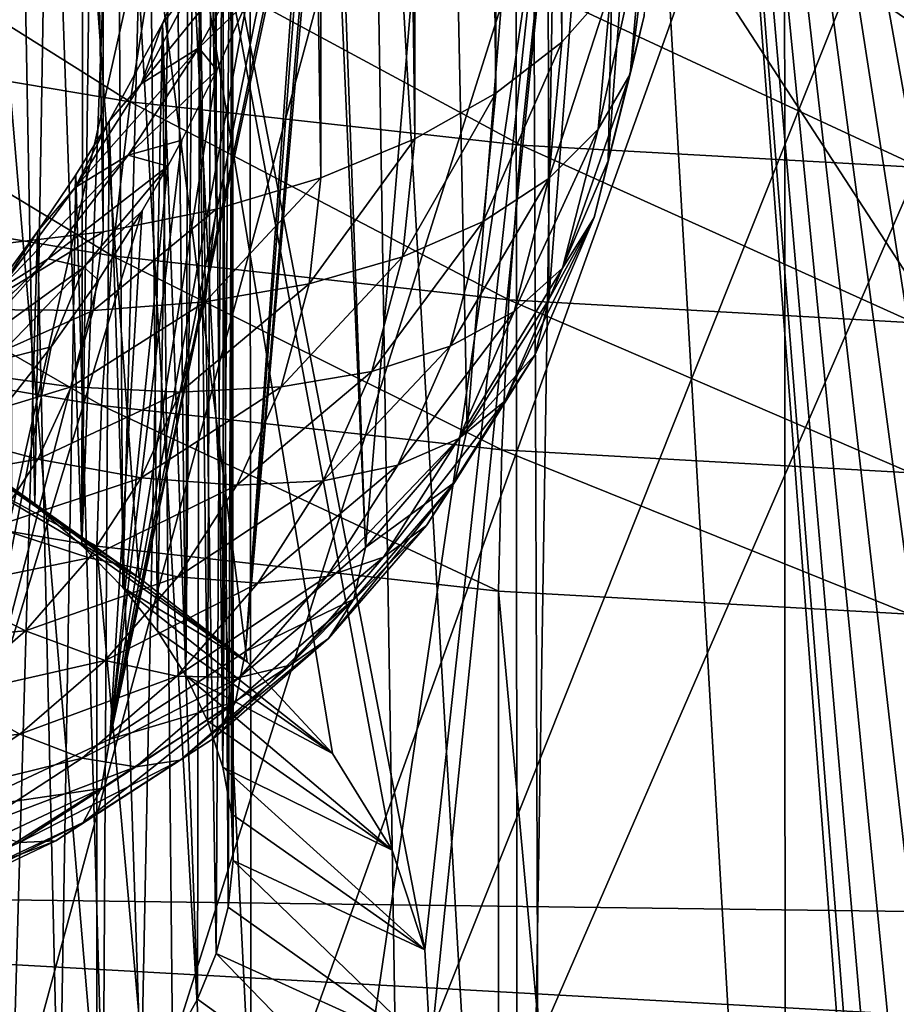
# Model space of a CAD drawing. Header units: metres. Extents: x -109 to 109, y -78 to 121.
# Tile 794 of 1056: x -3.29 to -1.08, y -8.22 to -5.74. Entities that reach past the tile are written whole.
import ezdxf

# ---------------------------------------------------------------- set-up
doc = ezdxf.new("R2010")
doc.units = ezdxf.units.M
doc.layers.add('solid_508554_SW0001', color=7, linetype='CONTINUOUS')

msp = doc.modelspace()

# ---------------------------------------------------------------- linework, layer by layer
at = {"layer": 'solid_508554_SW0001'}
for points in [[(-1.922615, -5.792583, 3.402557), (-1.922614, 12.716943, -7.283922), (-2.088793, 12.587768, -7.507659)], [(-1.922615, -5.792583, 3.402557), (-1.79796, -5.652209, 3.645691), (-1.922614, 12.716943, -7.283922)], [(-2.088793, -5.921757, 3.178819), (-2.088793, 12.587768, -7.507659), (-2.292576, 12.472839, -7.70672)], [(-2.088793, -5.921757, 3.178819), (-1.922615, -5.792583, 3.402557), (-2.088793, 12.587768, -7.507659)], [(-2.292577, -6.036686, 2.979757), (-2.292576, 12.472839, -7.70672), (-2.529158, 12.374869, -7.87641)], [(-2.292577, -6.036686, 2.979757), (-2.088793, -5.921757, 3.178819), (-2.292576, 12.472839, -7.70672)], [(-2.52916, -6.134656, 2.810068), (-2.529158, 12.374869, -7.87641), (-2.792958, 12.296169, -8.012722)], [(-2.52916, -6.134656, 2.810068), (-2.292577, -6.036686, 2.979757), (-2.529158, 12.374869, -7.87641)], [(-2.792962, -6.213356, 2.673755), (-2.792958, 12.296169, -8.012722), (-3.077754, 12.238597, -8.112441)], [(-2.792962, -6.213356, 2.673755), (-2.52916, -6.134656, 2.810068), (-2.792958, 12.296169, -8.012722)], [(-3.077758, -6.270929, 2.574037), (-3.077754, 12.238597, -8.112441), (-3.376824, 12.20351, -8.173213)], [(-3.077758, -6.270929, 2.574037), (-2.792962, -6.213356, 2.673755), (-3.077754, 12.238597, -8.112441)], [(-3.37683, -6.306015, 2.513265), (-3.077758, -6.270929, 2.574037), (-3.376824, 12.20351, -8.173213)], [(-1.708805, 9.392839, 24.483728), (0, -19.398746, 39.856224), (-0.811601, 10.081635, 24.166874)], [(-1.708805, 9.392839, 24.483728), (-2.614223, 8.682554, 24.775587), (-2.162955, -19.445965, 39.774437)], [(-1.708805, 9.392839, 24.483728), (-2.162955, -19.445965, 39.774437), (0, -19.398746, 39.856224)], [(-2.614223, 8.682554, 24.775587), (-3.522732, 7.954433, 25.039883), (-2.162955, -19.445965, 39.774437)], [(5.316401, 8.477888, -31.515867), (5.346106, -16.050337, -74), (-5.346106, -16.050337, -74)], [(4.327184, 8.221739, -31.959532), (5.316401, 8.477888, -31.515867), (-5.346106, -16.050337, -74)], [(3.28852, 8.019318, -32.310135), (4.327184, 8.221739, -31.959532), (-5.346106, -16.050337, -74)], [(2.213334, 7.873151, -32.563301), (3.28852, 8.019318, -32.310135), (-5.346106, -16.050337, -74)], [(-3.28852, 8.019318, -32.310135), (-2.213334, 7.873151, -32.563301), (-5.346106, -16.050337, -74)], [(-3.522732, 7.954433, 25.039883), (-4.427354, 7.214528, 25.273811), (-2.162955, -19.445965, 39.774437)], [(1.112855, 7.784757, -32.716404), (2.213334, 7.873151, -32.563301), (-5.346106, -16.050337, -74)], [(-2.213334, 7.873151, -32.563301), (-1.112855, 7.784757, -32.716404), (-5.346106, -16.050337, -74)], [(0, 7.755187, -32.767624), (1.112855, 7.784757, -32.716404), (-5.346106, -16.050337, -74)], [(-1.112855, 7.784757, -32.716404), (0, 7.755187, -32.767624), (-5.346106, -16.050337, -74)], [(-4.427354, 7.214528, 25.273811), (-4.309449, -19.587261, 39.529709), (-2.162955, -19.445965, 39.774437)], [(0, 3.264459, -5.348838), (0, -7.99651, 1.152685), (-7.104699, 2.925546, -5.439649)], [(0, -7.99651, 1.152685), (-7.104699, -7.905698, 0.813772), (-7.104699, 2.925546, -5.439649)], [(-1.615718, 2.032706, -36.279251), (-1.743308, -0.378756, -40.456024), (7.405207, -11.518138, -59.75)], [(0, 1.993013, -36.348), (-1.615718, 2.032706, -36.279251), (7.405207, -11.518138, -59.75)], [(-3.379702, 1.199911, -31.931089), (-2.70286, -10.624965, -24.714558), (-3.364621, -10.545527, -24.576969)], [(-3.379702, 1.199911, -31.931089), (-2.714232, 1.122699, -32.064827), (-2.70286, -10.624965, -24.714558)], [(-2.714232, 1.122699, -32.064827), (-2.033629, -10.686981, -24.821976), (-2.70286, -10.624965, -24.714558)], [(-2.714232, 1.122699, -32.064827), (-2.041794, 1.062438, -32.169201), (-2.033629, -10.686981, -24.821976)], [(-2.041794, 1.062438, -32.169201), (-1.358874, -10.731398, -24.898907), (-2.033629, -10.686981, -24.821976)], [(-2.041794, 1.062438, -32.169201), (-1.364115, 1.019284, -32.243946), (-1.358874, -10.731398, -24.898907)], [(-1.364115, 1.019284, -32.243946), (-0.68036, -10.758098, -24.945152), (-1.358874, -10.731398, -24.898907)], [(-1.364115, 1.019284, -32.243946), (-0.682934, 0.993347, -32.288872), (-0.68036, -10.758098, -24.945152)], [(-1.743308, -0.378756, -40.456024), (-1.743309, -0.653439, -40.931789), (7.405207, -11.518138, -59.75)], [(-1.743309, -0.653439, -40.931789), (-1.818279, -0.925544, -41.403088), (7.405207, -11.518138, -59.75)], [(-1.818279, -0.925544, -41.403088), (-1.96679, -1.189955, -41.861061), (7.405207, -11.518138, -59.75)], [(-1.96679, -1.189955, -41.861061), (-2.186097, -1.441787, -42.297249), (7.405207, -11.518138, -59.75)], [(-2.186097, -1.441787, -42.297249), (-2.472212, -1.676389, -42.70359), (7.405207, -11.518138, -59.75)], [(-2.472212, -1.676389, -42.70359), (-2.819605, -1.889214, -43.072212), (7.405207, -11.518138, -59.75)], [(-2.819605, -1.889214, -43.072212), (-3.221321, -2.076128, -43.395958), (7.405207, -11.518138, -59.75)], [(-3.221321, -2.076128, -43.395958), (-3.670456, -2.23398, -43.669365), (7.405207, -11.518138, -59.75)], [(-3.670456, -2.23398, -43.669365), (-4.159655, -2.359993, -43.887627), (7.405207, -11.518138, -59.75)], [(-4.159655, -2.359993, -43.887627), (-4.678047, -2.451293, -44.045765), (7.405207, -11.518138, -59.75)], [(-4.678047, -2.451293, -44.045765), (-5.212583, -2.506085, -44.140667), (7.405207, -11.518138, -59.75)], [(-5.75, -2.524144, -44.171944), (-7.405207, -11.518138, -59.75), (7.405207, -11.518138, -59.75)], [(-5.212583, -2.506085, -44.140667), (-5.75, -2.524144, -44.171944), (7.405207, -11.518138, -59.75)], [(0, -10.75833, 7.366025), (0, -2.50833, 21.655445), (-1.663582, -2.547956, 21.586811)], [(-2.267147, -8.080259, 12.004581), (-1.663582, -2.547956, 21.586811), (-3.312012, -2.666466, 21.381546)], [(-2.267147, -8.080259, 12.004581), (-2.253291, -8.334511, 11.564203), (-1.663582, -2.547956, 21.586811)], [(-2.253291, -8.334511, 11.564203), (-1.000007, -11.25833, 6.5), (-1.663582, -2.547956, 21.586811)], [(-0.195104, -10.76794, 7.349382), (0, -10.75833, 7.366025), (-1.663582, -2.547956, 21.586811)], [(-0.382661, -10.796385, 7.300112), (-0.195104, -10.76794, 7.349382), (-1.663582, -2.547956, 21.586811)], [(-0.55559, -10.842604, 7.22006), (-0.382661, -10.796385, 7.300112), (-1.663582, -2.547956, 21.586811)], [(-0.707087, -10.904764, 7.112394), (-0.55559, -10.842604, 7.22006), (-1.663582, -2.547956, 21.586811)], [(-0.831477, -10.980556, 6.98112), (-0.707087, -10.904764, 7.112394), (-1.663582, -2.547956, 21.586811)], [(-0.923877, -11.066978, 6.831432), (-0.831477, -10.980556, 6.98112), (-1.663582, -2.547956, 21.586811)], [(-0.98078, -11.160789, 6.668945), (-0.923877, -11.066978, 6.831432), (-1.663582, -2.547956, 21.586811)], [(-1.000007, -11.25833, 6.5), (-0.98078, -11.160789, 6.668945), (-1.663582, -2.547956, 21.586811)], [(-2.986721, -7.142396, 13.629007), (-3.312012, -2.666466, 21.381546), (-3.308649, -6.952662, 13.957638)], [(-2.349889, -7.828858, 12.44002), (-2.267147, -8.080259, 12.004581), (-3.312012, -2.666466, 21.381546)], [(-2.500136, -7.585285, 12.8619), (-2.349889, -7.828858, 12.44002), (-3.312012, -2.666466, 21.381546)], [(-2.71466, -7.354497, 13.261637), (-2.500136, -7.585285, 12.8619), (-3.312012, -2.666466, 21.381546)], [(-2.986721, -7.142396, 13.629007), (-2.71466, -7.354497, 13.261637), (-3.312012, -2.666466, 21.381546)], [(-1.805792, -6.09163, 4.571716), (-1.761279, -3.93767, 9.432558), (-1.617085, -3.596008, 9.235299)], [(-1.714799, -5.726325, 4.369603), (-1.805792, -6.09163, 4.571716), (-1.617085, -3.596008, 9.235299)], [(-1.955319, -6.441515, 4.766984), (-1.959142, -4.258443, 9.617757), (-1.761279, -3.93767, 9.432558)], [(-1.805792, -6.09163, 4.571716), (-1.955319, -6.441515, 4.766984), (-1.761279, -3.93767, 9.432558)], [(-2.160339, -6.768618, 4.951252), (-2.206658, -4.551934, 9.787204), (-1.959142, -4.258443, 9.617757)], [(-1.955319, -6.441515, 4.766984), (-2.160339, -6.768618, 4.951252), (-1.959142, -4.258443, 9.617757)], [(-2.416614, -7.066154, 5.120727), (-2.499254, -4.812724, 9.93777), (-2.206658, -4.551934, 9.787204)], [(-2.160339, -6.768618, 4.951252), (-2.416614, -7.066154, 5.120727), (-2.206658, -4.551934, 9.787204)], [(-3.249905, -6.959511, 12.946105), (-3.29017, -4.77496, 11.756845), (-3.212997, -4.752833, 11.602751)], [(-3.13185, -7.061227, 12.769928), (-3.249905, -6.959511, 12.946105), (-3.212997, -4.752833, 11.602751)], [(-3.13185, -7.061227, 12.769928), (-3.212997, -4.752833, 11.602751), (-3.128556, -4.740222, 11.422739)], [(-3.13185, -7.061227, 12.769928), (-3.10188, -4.739101, 11.362715), (-3.042922, -4.742038, 11.223021)], [(-3.13185, -7.061227, 12.769928), (-3.128556, -4.740222, 11.422739), (-3.10188, -4.739101, 11.362715)], [(-3.02862, -7.167167, 12.586434), (-3.13185, -7.061227, 12.769928), (-3.042922, -4.742038, 11.223021)], [(-3.02862, -7.167167, 12.586434), (-3.042922, -4.742038, 11.223021), (-2.965094, -4.760676, 11.019337)], [(-2.940951, -7.276662, 12.396783), (-3.02862, -7.167167, 12.586434), (-2.965094, -4.760676, 11.019337)], [(-2.940951, -7.276662, 12.396783), (-2.965094, -4.760676, 11.019337), (-2.899444, -4.795096, 10.821553)], [(-3.249905, -6.959511, 12.946105), (-3.382669, -6.862123, 13.114785), (-3.29017, -4.77496, 11.756845)], [(-2.869529, -7.388811, 12.202535), (-2.940951, -7.276662, 12.396783), (-2.899444, -4.795096, 10.821553)], [(-2.869529, -7.388811, 12.202535), (-2.899444, -4.795096, 10.821553), (-2.862422, -4.82621, 10.693125)], [(-2.416614, -7.066154, 5.120727), (-2.509748, -4.936973, 9.706633), (-2.499254, -4.812724, 9.93777)], [(-2.869529, -7.388811, 12.202535), (-2.862422, -4.82621, 10.693125), (-2.846021, -4.843976, 10.630354)], [(-2.814526, -7.50326, 12.004303), (-2.869529, -7.388811, 12.202535), (-2.846021, -4.843976, 10.630354)], [(-2.814526, -7.50326, 12.004303), (-2.846021, -4.843976, 10.630354), (-2.804299, -4.906779, 10.444261)], [(-2.776184, -7.619604, 11.802791), (-2.814526, -7.50326, 12.004303), (-2.804299, -4.906779, 10.444261)], [(-2.776184, -7.619604, 11.802791), (-2.804299, -4.906779, 10.444261), (-2.774238, -4.98323, 10.262744)], [(-2.718891, -7.328084, 5.271948), (-2.529456, -5.070046, 9.476063), (-2.509748, -4.936973, 9.706633)], [(-2.416614, -7.066154, 5.120727), (-2.718891, -7.328084, 5.271948), (-2.509748, -4.936973, 9.706633)], [(-2.776184, -7.619604, 11.802791), (-2.774238, -4.98323, 10.262744), (-2.756021, -5.073112, 10.085505)], [(-2.75482, -7.736991, 11.59947), (-2.776184, -7.619604, 11.802791), (-2.756021, -5.073112, 10.085505)], [(-2.75482, -7.736991, 11.59947), (-2.756021, -5.073112, 10.085505), (-2.751932, -5.197263, 9.799451)], [(-2.718891, -7.328084, 5.271948), (-2.559296, -5.212426, 9.246377), (-2.529456, -5.070046, 9.476063)], [(-2.763284, -7.972233, 11.192019), (-2.751932, -5.197263, 9.799451), (-2.77781, -5.349994, 9.527137)], [(-2.763284, -7.972233, 11.192019), (-2.750523, -7.854614, 11.39574), (-2.751932, -5.197263, 9.799451)], [(-2.750523, -7.854614, 11.39574), (-2.75482, -7.736991, 11.59947), (-2.751932, -5.197263, 9.799451)], [(-2.718891, -7.328084, 5.271948), (-2.573162, -5.267736, 9.161371), (-2.559296, -5.212426, 9.246377)], [(-3.06127, -7.549256, 5.401943), (-2.600125, -5.36413, 9.018118), (-2.573162, -5.267736, 9.161371)], [(-2.718891, -7.328084, 5.271948), (-3.06127, -7.549256, 5.401943), (-2.573162, -5.267736, 9.161371)], [(-2.7931, -8.089228, 10.989379), (-2.77781, -5.349994, 9.527137), (-2.835415, -5.532368, 9.267601)], [(-2.7931, -8.089228, 10.989379), (-2.763284, -7.972233, 11.192019), (-2.77781, -5.349994, 9.527137)], [(-1.749716, -5.873764, 4.105557), (-1.714799, -5.726325, 4.369603), (-1.684025, -5.352687, 4.164479)], [(-1.749716, -5.873764, 4.105557), (-1.684025, -5.352687, 4.164479), (-1.717768, -5.503947, 3.902488)], [(-3.06127, -7.549256, 5.401943), (-2.652256, -5.524173, 8.79216), (-2.600125, -5.36413, 9.018118)], [(-3.878604, -5.396371, -23.085442), (-3.96097, -5.782606, -23.082247), (-3.010087, -5.943123, -23.411802)], [(-2.94773, -5.553144, -23.408529), (-3.878604, -5.396371, -23.085442), (-3.010087, -5.943123, -23.411802)], [(-1.94756, -18.221764, 35.507187), (-1.992569, -5.521625, 28.752113), (0, -5.476882, 28.829611)], [(0, -18.178032, 35.582932), (-1.94756, -18.221764, 35.507187), (0, -5.476882, 28.829611)], [(-1.830444, -6.011785, 3.843282), (-1.717768, -5.503947, 3.902488), (-1.79796, -5.652209, 3.645691)], [(-1.749716, -5.873764, 4.105557), (-1.717768, -5.503947, 3.902488), (-1.830444, -6.011785, 3.843282)], [(-3.879437, -18.35261, 35.280556), (-3.969095, -5.655494, 28.520247), (-1.992569, -5.521625, 28.752113)], [(-1.94756, -18.221764, 35.507187), (-3.879437, -18.35261, 35.280556), (-1.992569, -5.521625, 28.752113)], [(-3.06127, -7.549256, 5.401943), (-2.71592, -5.691208, 8.569416), (-2.652256, -5.524173, 8.79216)], [(-2.928668, -5.746257, 9.01866), (-2.835415, -5.532368, 9.267601), (-2.843601, -5.635903, 9.008454)], [(-2.839712, -8.204632, 10.789492), (-2.835415, -5.532368, 9.267601), (-2.928668, -5.746257, 9.01866)], [(-2.839712, -8.204632, 10.789492), (-2.7931, -8.089228, 10.989379), (-2.835415, -5.532368, 9.267601)], [(-2.94773, -5.553144, -23.408529), (-3.010087, -5.943123, -23.411802), (-2.025824, -6.05214, -23.653913)], [(-2.686972, -5.533757, 8.839844), (-2.981958, -5.897679, 8.742237), (-2.843601, -5.635903, 9.008454)], [(-2.836589, -5.806908, 8.558132), (-2.981958, -5.897679, 8.742237), (-2.686972, -5.533757, 8.839844)], [(-1.984015, -5.65948, -23.646015), (-2.94773, -5.553144, -23.408529), (-2.025824, -6.05214, -23.653913)], [(-2.836589, -5.806908, 8.558132), (-2.686972, -5.533757, 8.839844), (-2.71592, -5.691208, 8.569416)], [(-2.928668, -5.746257, 9.01866), (-2.843601, -5.635903, 9.008454), (-2.981958, -5.897679, 8.742237)], [(-1.955108, -6.136343, 3.59169), (-1.79796, -5.652209, 3.645691), (-1.922615, -5.792583, 3.402557)], [(-1.830444, -6.011785, 3.843282), (-1.79796, -5.652209, 3.645691), (-1.955108, -6.136343, 3.59169)], [(-1.984015, -5.65948, -23.646015), (-2.025824, -6.05214, -23.653913), (-1.018687, -6.108421, -23.805891)], [(-0.99774, -5.714149, -23.795214), (-1.984015, -5.65948, -23.646015), (-1.018687, -6.108421, -23.805891)], [(-3.06127, -7.549256, 5.401943), (-2.791518, -5.863877, 8.350622), (-2.71592, -5.691208, 8.569416)], [(-2.836589, -5.806908, 8.558132), (-2.71592, -5.691208, 8.569416), (-2.791518, -5.863877, 8.350622)], [(-1.749716, -5.873764, 4.105557), (-1.805792, -6.09163, 4.571716), (-1.714799, -5.726325, 4.369603)], [(-3.062686, -5.992362, 8.781787), (-2.928668, -5.746257, 9.01866), (-2.981958, -5.897679, 8.742237)], [(-2.982451, -8.42897, 10.400926), (-2.928668, -5.746257, 9.01866), (-3.062686, -5.992362, 8.781787)], [(-2.982451, -8.42897, 10.400926), (-2.902886, -8.318002, 10.59313), (-2.928668, -5.746257, 9.01866)], [(-2.902886, -8.318002, 10.59313), (-2.839712, -8.204632, 10.789492), (-2.928668, -5.746257, 9.01866)], [(-3.96097, -5.782606, -23.082247), (-4.020617, -6.168177, -23.020977), (-3.055167, -6.33139, -23.355175)], [(-3.010087, -5.943123, -23.411802), (-3.96097, -5.782606, -23.082247), (-3.055167, -6.33139, -23.355175)], [(-2.12077, -6.2445, 3.356715), (-1.922615, -5.792583, 3.402557), (-2.088793, -5.921757, 3.178819)], [(-1.955108, -6.136343, 3.59169), (-1.922615, -5.792583, 3.402557), (-2.12077, -6.2445, 3.356715)], [(-2.836589, -5.806908, 8.558132), (-3.147939, -6.159243, 8.510957), (-2.981958, -5.897679, 8.742237)], [(-3.014645, -6.077306, 8.314186), (-3.147939, -6.159243, 8.510957), (-2.836589, -5.806908, 8.558132)], [(-3.014645, -6.077306, 8.314186), (-2.836589, -5.806908, 8.558132), (-2.791518, -5.863877, 8.350622)], [(-3.06127, -7.549256, 5.401943), (-2.879277, -6.040269, 8.136883), (-2.791518, -5.863877, 8.350622)], [(-3.014645, -6.077306, 8.314186), (-2.791518, -5.863877, 8.350622), (-2.879277, -6.040269, 8.136883)], [(-1.749716, -5.873764, 4.105557), (-1.830444, -6.011785, 3.843282), (-1.92029, -6.362646, 4.037583)], [(-1.840955, -6.2349, 4.305435), (-1.749716, -5.873764, 4.105557), (-1.92029, -6.362646, 4.037583)], [(-1.840955, -6.2349, 4.305435), (-1.805792, -6.09163, 4.571716), (-1.749716, -5.873764, 4.105557)], [(-3.062686, -5.992362, 8.781787), (-2.981958, -5.897679, 8.742237), (-3.147939, -6.159243, 8.510957)], [(-2.32352, -6.333704, 3.1439), (-2.088793, -5.921757, 3.178819), (-2.292577, -6.036686, 2.979757)], [(-2.12077, -6.2445, 3.356715), (-2.088793, -5.921757, 3.178819), (-2.32352, -6.333704, 3.1439)], [(-3.010087, -5.943123, -23.411802), (-3.055167, -6.33139, -23.355175), (-2.055999, -6.442329, -23.600594)], [(-2.025824, -6.05214, -23.653913), (-3.010087, -5.943123, -23.411802), (-2.055999, -6.442329, -23.600594)], [(-3.146955, -6.127572, 8.66869), (-3.062686, -5.992362, 8.781787), (-3.147939, -6.159243, 8.510957)], [(-3.077896, -8.536764, 10.214222), (-3.062686, -5.992362, 8.781787), (-3.146955, -6.127572, 8.66869)], [(-3.077896, -8.536764, 10.214222), (-2.982451, -8.42897, 10.400926), (-3.062686, -5.992362, 8.781787)], [(-1.830444, -6.011785, 3.843282), (-1.955108, -6.136343, 3.59169), (-2.042158, -6.471499, 3.777473)], [(-1.92029, -6.362646, 4.037583), (-1.830444, -6.011785, 3.843282), (-2.042158, -6.471499, 3.777473)], [(-3.06127, -7.549256, 5.401943), (-2.91458, -6.10549, 8.060013), (-2.879277, -6.040269, 8.136883)], [(-3.014645, -6.077306, 8.314186), (-2.879277, -6.040269, 8.136883), (-2.91458, -6.10549, 8.060013)], [(-2.558576, -6.401853, 2.958265), (-2.292577, -6.036686, 2.979757), (-2.52916, -6.134656, 2.810068)], [(-2.32352, -6.333704, 3.1439), (-2.292577, -6.036686, 2.979757), (-2.558576, -6.401853, 2.958265)], [(-2.025824, -6.05214, -23.653913), (-2.055999, -6.442329, -23.600594), (-1.033782, -6.499764, -23.754547)], [(-1.018687, -6.108421, -23.805891), (-2.025824, -6.05214, -23.653913), (-1.033782, -6.499764, -23.754547)], [(-3.014645, -6.077306, 8.314186), (-3.337217, -6.414087, 8.310261), (-3.147939, -6.159243, 8.510957)], [(-3.216212, -6.338545, 8.103302), (-3.337217, -6.414087, 8.310261), (-3.014645, -6.077306, 8.314186)], [(-3.216212, -6.338545, 8.103302), (-3.014645, -6.077306, 8.314186), (-2.91458, -6.10549, 8.060013)], [(-1.840955, -6.2349, 4.305435), (-1.955319, -6.441515, 4.766984), (-1.805792, -6.09163, 4.571716)], [(-3.243514, -6.270094, 8.560185), (-3.146955, -6.127572, 8.66869), (-3.147939, -6.159243, 8.510957)], [(-3.188521, -8.640643, 10.034299), (-3.146955, -6.127572, 8.66869), (-3.243514, -6.270094, 8.560185)], [(-3.216212, -6.338545, 8.103302), (-2.91458, -6.10549, 8.060013), (-3.126146, -6.359884, 7.853353)], [(-3.188521, -8.640643, 10.034299), (-3.077896, -8.536764, 10.214222), (-3.146955, -6.127572, 8.66869)], [(-3.126146, -6.359884, 7.853353), (-2.91458, -6.10549, 8.060013), (-2.979125, -6.217896, 7.929698)], [(-3.06127, -7.549256, 5.401943), (-2.979125, -6.217896, 7.929698), (-2.91458, -6.10549, 8.060013)], [(-2.820394, -6.447337, 2.80419), (-2.52916, -6.134656, 2.810068), (-2.792962, -6.213356, 2.673755)], [(-2.558576, -6.401853, 2.958265), (-2.52916, -6.134656, 2.810068), (-2.820394, -6.447337, 2.80419)], [(-1.955108, -6.136343, 3.59169), (-2.12077, -6.2445, 3.356715), (-2.203684, -6.558893, 3.531243)], [(-2.042158, -6.471499, 3.777473), (-1.955108, -6.136343, 3.59169), (-2.203684, -6.558893, 3.531243)], [(-4.020617, -6.168177, -23.020977), (-4.05606, -6.543469, -22.903158), (-3.081848, -6.708261, -23.240061)], [(-3.055167, -6.33139, -23.355175), (-4.020617, -6.168177, -23.020977), (-3.081848, -6.708261, -23.240061)], [(-3.243514, -6.270094, 8.560185), (-3.147939, -6.159243, 8.510957), (-3.337217, -6.414087, 8.310261)], [(-3.436968, -7.725151, 5.50807), (-3.089515, -6.392617, 7.731796), (-2.979125, -6.217896, 7.929698)], [(-3.06127, -7.549256, 5.401943), (-3.436968, -7.725151, 5.50807), (-2.979125, -6.217896, 7.929698)], [(-3.126146, -6.359884, 7.853353), (-2.979125, -6.217896, 7.929698), (-3.089515, -6.392617, 7.731796)], [(-3.102795, -6.469083, 2.685309), (-2.792962, -6.213356, 2.673755), (-3.077758, -6.270929, 2.574037)], [(-2.820394, -6.447337, 2.80419), (-2.792962, -6.213356, 2.673755), (-3.102795, -6.469083, 2.685309)], [(-2.12077, -6.2445, 3.356715), (-2.32352, -6.333704, 3.1439), (-2.401058, -6.622766, 3.3047)], [(-2.203684, -6.558893, 3.531243), (-2.12077, -6.2445, 3.356715), (-2.401058, -6.622766, 3.3047)], [(-1.840955, -6.2349, 4.305435), (-1.92029, -6.362646, 4.037583), (-2.065597, -6.69783, 4.224766)], [(-1.989597, -6.580086, 4.498113), (-1.840955, -6.2349, 4.305435), (-2.065597, -6.69783, 4.224766)], [(-1.989597, -6.580086, 4.498113), (-1.955319, -6.441515, 4.766984), (-1.840955, -6.2349, 4.305435)], [(-3.39912, -6.46658, 2.604427), (-3.077758, -6.270929, 2.574037), (-3.37683, -6.306015, 2.513265)], [(-3.102795, -6.469083, 2.685309), (-3.077758, -6.270929, 2.574037), (-3.39912, -6.46658, 2.604427)], [(-3.353057, -6.419203, 8.456814), (-3.243514, -6.270094, 8.560185), (-3.337217, -6.414087, 8.310261)], [(-3.313946, -8.740286, 9.861712), (-3.243514, -6.270094, 8.560185), (-3.353057, -6.419203, 8.456814)], [(-3.313946, -8.740286, 9.861712), (-3.188521, -8.640643, 10.034299), (-3.243514, -6.270094, 8.560185)], [(-3.216212, -6.338545, 8.103302), (-3.546329, -6.656265, 8.135046), (-3.337217, -6.414087, 8.310261)], [(-3.43732, -6.584818, 7.920021), (-3.546329, -6.656265, 8.135046), (-3.216212, -6.338545, 8.103302)], [(-3.43732, -6.584818, 7.920021), (-3.216212, -6.338545, 8.103302), (-3.126146, -6.359884, 7.853353)], [(-3.055167, -6.33139, -23.355175), (-3.081848, -6.708261, -23.240061), (-2.073788, -6.820317, -23.487385)], [(-2.055999, -6.442329, -23.600594), (-3.055167, -6.33139, -23.355175), (-2.073788, -6.820317, -23.487385)], [(-2.32352, -6.333704, 3.1439), (-2.558576, -6.401853, 2.958265), (-2.629624, -6.661611, 3.103188)], [(-2.401058, -6.622766, 3.3047), (-2.32352, -6.333704, 3.1439), (-2.629624, -6.661611, 3.103188)], [(-3.43732, -6.584818, 7.920021), (-3.126146, -6.359884, 7.853353), (-3.355253, -6.597599, 7.673311)], [(-3.355253, -6.597599, 7.673311), (-3.126146, -6.359884, 7.853353), (-3.208455, -6.560834, 7.544938)], [(-3.126146, -6.359884, 7.853353), (-3.089515, -6.392617, 7.731796), (-3.208455, -6.560834, 7.544938)], [(-1.92029, -6.362646, 4.037583), (-2.042158, -6.471499, 3.777473), (-2.181876, -6.791504, 3.956321)], [(-2.065597, -6.69783, 4.224766), (-1.92029, -6.362646, 4.037583), (-2.181876, -6.791504, 3.956321)], [(-3.436968, -7.725151, 5.50807), (-3.208455, -6.560834, 7.544938), (-3.089515, -6.392617, 7.731796)], [(-2.558576, -6.401853, 2.958265), (-2.820394, -6.447337, 2.80419), (-2.88399, -6.674512, 2.931461)], [(-2.629624, -6.661611, 3.103188), (-2.558576, -6.401853, 2.958265), (-2.88399, -6.674512, 2.931461)], [(-2.820394, -6.447337, 2.80419), (-3.102795, -6.469083, 2.685309), (-3.158155, -6.661164, 2.79357)], [(-2.88399, -6.674512, 2.931461), (-2.820394, -6.447337, 2.80419), (-3.158155, -6.661164, 2.79357)], [(-1.989597, -6.580086, 4.498113), (-2.160339, -6.768618, 4.951252), (-1.955319, -6.441515, 4.766984)], [(-2.055999, -6.442329, -23.600594), (-2.073788, -6.820317, -23.487385), (-1.042648, -6.878419, -23.642467)], [(-1.033782, -6.499764, -23.754547), (-2.055999, -6.442329, -23.600594), (-1.042648, -6.878419, -23.642467)], [(-3.102795, -6.469083, 2.685309), (-3.39912, -6.46658, 2.604427), (-3.445652, -6.621883, 2.692768)], [(-3.158155, -6.661164, 2.79357), (-3.102795, -6.469083, 2.685309), (-3.445652, -6.621883, 2.692768)], [(-2.042158, -6.471499, 3.777473), (-2.203684, -6.558893, 3.531243), (-2.335693, -6.858898, 3.699111)], [(-2.181876, -6.791504, 3.956321), (-2.042158, -6.471499, 3.777473), (-2.335693, -6.858898, 3.699111)], [(-4.05606, -6.543469, -22.903158), (-4.071565, -6.89732, -22.730192), (-3.093569, -7.063078, -23.068516)], [(-3.081848, -6.708261, -23.240061), (-4.05606, -6.543469, -22.903158), (-3.093569, -7.063078, -23.068516)], [(-3.436968, -7.725151, 5.50807), (-3.31349, -6.694855, 7.39767), (-3.208455, -6.560834, 7.544938)], [(-3.355253, -6.597599, 7.673311), (-3.208455, -6.560834, 7.544938), (-3.31349, -6.694855, 7.39767)], [(-2.203684, -6.558893, 3.531243), (-2.401058, -6.622766, 3.3047), (-2.523419, -6.898423, 3.459204)], [(-2.335693, -6.858898, 3.699111), (-2.203684, -6.558893, 3.531243), (-2.523419, -6.898423, 3.459204)], [(-1.989597, -6.580086, 4.498113), (-2.065597, -6.69783, 4.224766), (-2.263433, -7.010909, 4.401257)], [(-2.192655, -6.902586, 4.67984), (-1.989597, -6.580086, 4.498113), (-2.263433, -7.010909, 4.401257)], [(-2.192655, -6.902586, 4.67984), (-2.160339, -6.768618, 4.951252), (-1.989597, -6.580086, 4.498113)], [(-3.158155, -6.661164, 2.79357), (-3.445652, -6.621883, 2.692768), (-3.51515, -6.769391, 2.776958)], [(-2.401058, -6.622766, 3.3047), (-2.629624, -6.661611, 3.103188), (-2.740625, -6.909146, 3.24226)], [(-2.523419, -6.898423, 3.459204), (-2.401058, -6.622766, 3.3047), (-2.740625, -6.909146, 3.24226)], [(-3.242409, -6.843859, 2.897065), (-3.158155, -6.661164, 2.79357), (-3.51515, -6.769391, 2.776958)], [(-2.88399, -6.674512, 2.931461), (-3.158155, -6.661164, 2.79357), (-3.242409, -6.843859, 2.897065)], [(-2.629624, -6.661611, 3.103188), (-2.88399, -6.674512, 2.931461), (-2.982188, -6.890814, 3.053395)], [(-2.740625, -6.909146, 3.24226), (-2.629624, -6.661611, 3.103188), (-2.982188, -6.890814, 3.053395)], [(-2.982188, -6.890814, 3.053395), (-2.88399, -6.674512, 2.931461), (-3.242409, -6.843859, 2.897065)], [(-2.065597, -6.69783, 4.224766), (-2.181876, -6.791504, 3.956321), (-2.371437, -7.090331, 4.124889)], [(-2.263433, -7.010909, 4.401257), (-2.065597, -6.69783, 4.224766), (-2.371437, -7.090331, 4.124889)], [(-3.081848, -6.708261, -23.240061), (-3.093569, -7.063078, -23.068516), (-2.081454, -7.17588, -23.316914)], [(-2.073788, -6.820317, -23.487385), (-3.081848, -6.708261, -23.240061), (-2.081454, -7.17588, -23.316914)], [(-3.242409, -6.843859, 2.897065), (-3.51515, -6.769391, 2.776958), (-3.606161, -6.906882, 2.855777)], [(-3.5293, -6.769743, 13.274787), (-2.986721, -7.142396, 13.629007), (-3.308649, -6.952662, 13.957638)], [(-3.382669, -6.862123, 13.114785), (-2.986721, -7.142396, 13.629007), (-3.5293, -6.769743, 13.274787)], [(-2.192655, -6.902586, 4.67984), (-2.416614, -7.066154, 5.120727), (-2.160339, -6.768618, 4.951252)], [(-2.181876, -6.791504, 3.956321), (-2.335693, -6.858898, 3.699111), (-2.514117, -7.13898, 3.857255)], [(-2.371437, -7.090331, 4.124889), (-2.181876, -6.791504, 3.956321), (-2.514117, -7.13898, 3.857255)], [(-2.073788, -6.820317, -23.487385), (-2.081454, -7.17588, -23.316914), (-1.046369, -7.234469, -23.472603)], [(-1.042648, -6.878419, -23.642467), (-2.073788, -6.820317, -23.487385), (-1.046369, -7.234469, -23.472603)], [(-3.353813, -7.014222, 2.994173), (-3.242409, -6.843859, 2.897065), (-3.606161, -6.906882, 2.855777)], [(-2.982188, -6.890814, 3.053395), (-3.242409, -6.843859, 2.897065), (-3.353813, -7.014222, 2.994173)], [(-3.249905, -6.959511, 12.946105), (-2.986721, -7.142396, 13.629007), (-3.382669, -6.862123, 13.114785)], [(-2.335693, -6.858898, 3.699111), (-2.523419, -6.898423, 3.459204), (-2.688109, -7.155708, 3.604669)], [(-2.514117, -7.13898, 3.857255), (-2.335693, -6.858898, 3.699111), (-2.688109, -7.155708, 3.604669)], [(-3.112969, -7.092584, 3.167977), (-2.982188, -6.890814, 3.053395), (-3.353813, -7.014222, 2.994173)], [(-2.740625, -6.909146, 3.24226), (-2.982188, -6.890814, 3.053395), (-3.112969, -7.092584, 3.167977)], [(-4.071565, -6.89732, -22.730192), (-4.071569, -17.968313, -16.338348), (-3.093574, -18.178432, -16.651062)], [(-3.093569, -7.063078, -23.068516), (-4.071565, -6.89732, -22.730192), (-3.093574, -18.178432, -16.651062)], [(-2.889308, -7.14012, 3.373088), (-2.740625, -6.909146, 3.24226), (-3.112969, -7.092584, 3.167977)], [(-2.523419, -6.898423, 3.459204), (-2.740625, -6.909146, 3.24226), (-2.889308, -7.14012, 3.373088)], [(-2.688109, -7.155708, 3.604669), (-2.523419, -6.898423, 3.459204), (-2.889308, -7.14012, 3.373088)], [(-2.192655, -6.902586, 4.67984), (-2.263433, -7.010909, 4.401257), (-2.509825, -7.295885, 4.563627)], [(-2.446019, -7.196099, 4.847038), (-2.192655, -6.902586, 4.67984), (-2.509825, -7.295885, 4.563627)], [(-2.446019, -7.196099, 4.847038), (-2.416614, -7.066154, 5.120727), (-2.192655, -6.902586, 4.67984)], [(-3.249905, -6.959511, 12.946105), (-2.71466, -7.354497, 13.261637), (-2.986721, -7.142396, 13.629007)], [(-3.13185, -7.061227, 12.769928), (-2.71466, -7.354497, 13.261637), (-3.249905, -6.959511, 12.946105)], [(-3.112969, -7.092584, 3.167977), (-3.353813, -7.014222, 2.994173), (-3.49027, -7.169605, 3.083233)], [(-2.263433, -7.010909, 4.401257), (-2.371437, -7.090331, 4.124889), (-2.607059, -7.362381, 4.279947)], [(-2.509825, -7.295885, 4.563627), (-2.263433, -7.010909, 4.401257), (-2.607059, -7.362381, 4.279947)], [(-3.02862, -7.167167, 12.586434), (-2.71466, -7.354497, 13.261637), (-3.13185, -7.061227, 12.769928)], [(-3.093569, -7.063078, -23.068516), (-3.093574, -18.178432, -16.651062), (-2.081458, -18.337149, -16.87295)], [(-2.081454, -7.17588, -23.316914), (-3.093569, -7.063078, -23.068516), (-2.081458, -18.337149, -16.87295)], [(-2.446019, -7.196099, 4.847038), (-2.718891, -7.328084, 5.271948), (-2.416614, -7.066154, 5.120727)], [(-3.273828, -7.276502, 3.273179), (-3.112969, -7.092584, 3.167977), (-3.49027, -7.169605, 3.083233)], [(-2.889308, -7.14012, 3.373088), (-3.112969, -7.092584, 3.167977), (-3.273828, -7.276502, 3.273179)], [(-2.371437, -7.090331, 4.124889), (-2.514117, -7.13898, 3.857255), (-2.735427, -7.394017, 4.002689)], [(-2.607059, -7.362381, 4.279947), (-2.371437, -7.090331, 4.124889), (-2.735427, -7.394017, 4.002689)], [(-3.07279, -7.350565, 3.493297), (-2.889308, -7.14012, 3.373088), (-3.273828, -7.276502, 3.273179)], [(-2.688109, -7.155708, 3.604669), (-2.889308, -7.14012, 3.373088), (-3.07279, -7.350565, 3.493297)], [(-2.514117, -7.13898, 3.857255), (-2.688109, -7.155708, 3.604669), (-2.891901, -7.390047, 3.738394)], [(-2.735427, -7.394017, 4.002689), (-2.514117, -7.13898, 3.857255), (-2.891901, -7.390047, 3.738394)], [(-3.273828, -7.276502, 3.273179), (-3.49027, -7.169605, 3.083233), (-3.649361, -7.307445, 3.162733)], [(-2.891901, -7.390047, 3.738394), (-2.688109, -7.155708, 3.604669), (-3.07279, -7.350565, 3.493297)], [(-3.02862, -7.167167, 12.586434), (-2.500136, -7.585285, 12.8619), (-2.71466, -7.354497, 13.261637)], [(-2.940951, -7.276662, 12.396783), (-2.500136, -7.585285, 12.8619), (-3.02862, -7.167167, 12.586434)], [(-2.081454, -7.17588, -23.316914), (-2.081458, -18.337149, -16.87295), (-1.046372, -18.442686, -17.001535)], [(-1.046369, -7.234469, -23.472603), (-2.081454, -7.17588, -23.316914), (-1.046372, -18.442686, -17.001535)], [(-2.446019, -7.196099, 4.847038), (-2.509825, -7.295885, 4.563627), (-2.799832, -7.547104, 4.708641)], [(-2.744546, -7.454692, 4.996322), (-2.446019, -7.196099, 4.847038), (-2.799832, -7.547104, 4.708641)], [(-2.744546, -7.454692, 4.996322), (-2.718891, -7.328084, 5.271948), (-2.446019, -7.196099, 4.847038)], [(-3.461819, -7.439374, 3.367136), (-3.273828, -7.276502, 3.273179), (-3.649361, -7.307445, 3.162733)], [(-3.07279, -7.350565, 3.493297), (-3.273828, -7.276502, 3.273179), (-3.461819, -7.439374, 3.367136)], [(-2.869529, -7.388811, 12.202535), (-2.500136, -7.585285, 12.8619), (-2.940951, -7.276662, 12.396783)], [(-2.509825, -7.295885, 4.563627), (-2.607059, -7.362381, 4.279947), (-2.884082, -7.602358, 4.418458)], [(-2.799832, -7.547104, 4.708641), (-2.509825, -7.295885, 4.563627), (-2.884082, -7.602358, 4.418458)], [(-2.744546, -7.454692, 4.996322), (-3.06127, -7.549256, 5.401943), (-2.718891, -7.328084, 5.271948)], [(-3.287626, -7.536686, 3.600685), (-3.07279, -7.350565, 3.493297), (-3.461819, -7.439374, 3.367136)], [(-2.891901, -7.390047, 3.738394), (-3.07279, -7.350565, 3.493297), (-3.287626, -7.536686, 3.600685)], [(-2.607059, -7.362381, 4.279947), (-2.735427, -7.394017, 4.002689), (-2.99531, -7.619151, 4.132619)], [(-2.884082, -7.602358, 4.418458), (-2.607059, -7.362381, 4.279947), (-2.99531, -7.619151, 4.132619)], [(-3.130891, -7.597087, 3.857868), (-2.891901, -7.390047, 3.738394), (-3.287626, -7.536686, 3.600685)], [(-2.735427, -7.394017, 4.002689), (-2.891901, -7.390047, 3.738394), (-3.130891, -7.597087, 3.857868)], [(-2.869529, -7.388811, 12.202535), (-2.349889, -7.828858, 12.44002), (-2.500136, -7.585285, 12.8619)], [(-2.814526, -7.50326, 12.004303), (-2.349889, -7.828858, 12.44002), (-2.869529, -7.388811, 12.202535)], [(-2.99531, -7.619151, 4.132619), (-2.735427, -7.394017, 4.002689), (-3.130891, -7.597087, 3.857868)], [(-3.287626, -7.536686, 3.600685), (-3.461819, -7.439374, 3.367136), (-3.673743, -7.578155, 3.448375)], [(-2.744546, -7.454692, 4.996322), (-2.799832, -7.547104, 4.708641), (-3.127885, -7.759457, 4.833452)], [(-3.082408, -7.673047, 5.124677), (-2.744546, -7.454692, 4.996322), (-3.127885, -7.759457, 4.833452)], [(-3.082408, -7.673047, 5.124677), (-3.06127, -7.549256, 5.401943), (-2.744546, -7.454692, 4.996322)], [(-2.776184, -7.619604, 11.802791), (-2.349889, -7.828858, 12.44002), (-2.814526, -7.50326, 12.004303)], [(-3.530033, -7.694924, 3.693454), (-3.287626, -7.536686, 3.600685), (-3.673743, -7.578155, 3.448375)], [(-3.130891, -7.597087, 3.857868), (-3.287626, -7.536686, 3.600685), (-3.530033, -7.694924, 3.693454)], [(-3.082408, -7.673047, 5.124677), (-3.436968, -7.725151, 5.50807), (-3.06127, -7.549256, 5.401943)], [(-2.799832, -7.547104, 4.708641), (-2.884082, -7.602358, 4.418458), (-3.197281, -7.805445, 4.537789)], [(-3.127885, -7.759457, 4.833452), (-2.799832, -7.547104, 4.708641), (-3.197281, -7.805445, 4.537789)], [(-3.400755, -7.772793, 3.960987), (-3.130891, -7.597087, 3.857868), (-3.530033, -7.694924, 3.693454)], [(-2.99531, -7.619151, 4.132619), (-3.130891, -7.597087, 3.857868), (-3.400755, -7.772793, 3.960987)], [(-2.884082, -7.602358, 4.418458), (-2.99531, -7.619151, 4.132619), (-3.288959, -7.809925, 4.244662)], [(-3.197281, -7.805445, 4.537789), (-2.884082, -7.602358, 4.418458), (-3.288959, -7.809925, 4.244662)], [(-3.288959, -7.809925, 4.244662), (-2.99531, -7.619151, 4.132619), (-3.400755, -7.772793, 3.960987)], [(-2.776184, -7.619604, 11.802791), (-2.267147, -8.080259, 12.004581), (-2.349889, -7.828858, 12.44002)], [(-2.75482, -7.736991, 11.59947), (-2.267147, -8.080259, 12.004581), (-2.776184, -7.619604, 11.802791)], [(-3.082408, -7.673047, 5.124677), (-3.127885, -7.759457, 4.833452), (-3.487297, -7.928987, 4.935572)], [(-3.452598, -7.847006, 5.22957), (-3.082408, -7.673047, 5.124677), (-3.487297, -7.928987, 4.935572)], [(-3.452598, -7.847006, 5.22957), (-3.436968, -7.725151, 5.50807), (-3.082408, -7.673047, 5.124677)], [(-2.750523, -7.854614, 11.39574), (-2.267147, -8.080259, 12.004581), (-2.75482, -7.736991, 11.59947)], [(-3.127885, -7.759457, 4.833452), (-3.197281, -7.805445, 4.537789), (-3.540388, -7.967942, 4.635533)], [(-3.487297, -7.928987, 4.935572), (-3.127885, -7.759457, 4.833452), (-3.540388, -7.967942, 4.635533)], [(-3.197281, -7.805445, 4.537789), (-3.288959, -7.809925, 4.244662), (-3.610617, -7.962953, 4.336531)], [(-3.540388, -7.967942, 4.635533), (-3.197281, -7.805445, 4.537789), (-3.610617, -7.962953, 4.336531)], [(-2.763284, -7.972233, 11.192019), (-2.253291, -8.334511, 11.564203), (-2.750523, -7.854614, 11.39574)], [(-2.750523, -7.854614, 11.39574), (-2.253291, -8.334511, 11.564203), (-2.267147, -8.080259, 12.004581)], [(0, -8.301679, 1.302216), (-7.116316, -8.229846, 0.970466), (-7.104699, -7.905698, 0.813772)], [(0, -8.301679, 1.302216), (-7.104699, -7.905698, 0.813772), (0, -7.99651, 1.152685)], [(-2.7931, -8.089228, 10.989379), (-2.253291, -8.334511, 11.564203), (-2.763284, -7.972233, 11.192019)], [(-2.839712, -8.204632, 10.789492), (-2.308555, -8.587839, 11.125426), (-2.7931, -8.089228, 10.989379)], [(-2.7931, -8.089228, 10.989379), (-2.308555, -8.587839, 11.125426), (-2.253291, -8.334511, 11.564203)], [(-2.902886, -8.318002, 10.59313), (-2.308555, -8.587839, 11.125426), (-2.839712, -8.204632, 10.789492)]]:
    msp.add_3dface(points, dxfattribs=at)

doc.saveas('drawing.dxf')
